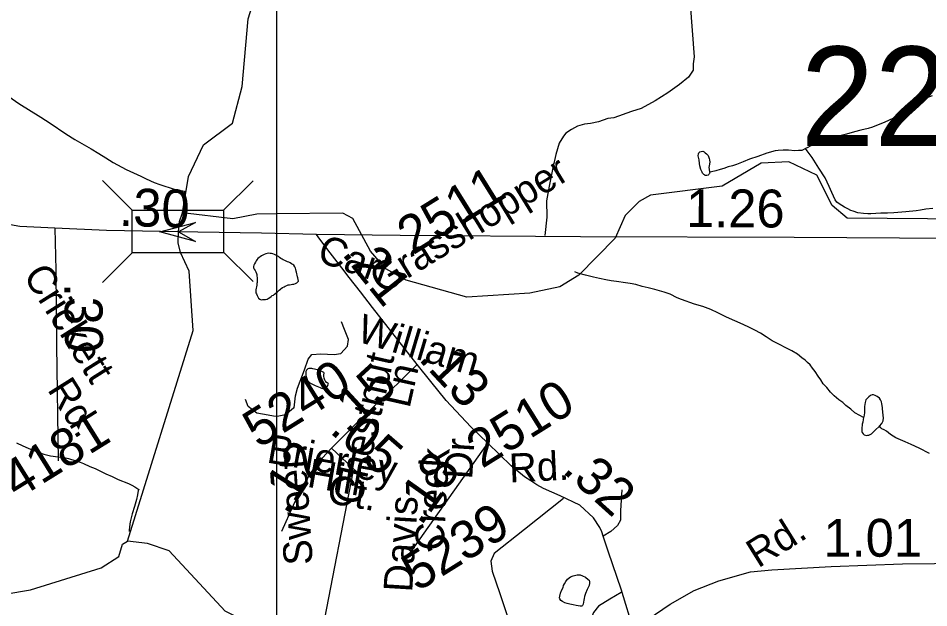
# Model space of a CAD drawing. Extents: x 2001466 to 31450019, y -30647475 to 847247.
# Drawn here: x 2156218 to 2162232, y 721748 to 725642 of the extents above; entities that cross this region are included whole.
import ezdxf

# ---------------------------------------------------------------- set-up
doc = ezdxf.new("R2010")
doc.units = 0
for name, color, linetype in [('Exist Hydrographic Creek Single Shore', 7, 'Continuous'), ('Exist Hydrographic Misc Water Feature', 7, 'Continuous'), ('Exist Road Non-System Type 51', 7, 'Continuous'), ('Exist Road Secondary Mileage Hundredths English Label', 7, 'Continuous'), ('Exist Road Secondary Structure Standard Bridge Attributed CELL', 7, 'Continuous'), ('Exist Road Secondary Structure Standard Bridge CELL', 7, 'Continuous'), ('Exist Road Secondary Structure Standard Bridge Number Label', 7, 'Continuous'), ('Exist Road Secondary Type 51 Attributed', 7, 'Continuous'), ('Exist Road Secondary Type 51 Label', 7, 'Continuous'), ('Exist Road Secondary Type 51 Number Label', 7, 'Continuous'), ('Map Preparation Inset Cut Line', 7, 'Continuous')]:
    doc.layers.add(name, color=color, linetype=linetype)

msp = doc.modelspace()

# ---------------------------------------------------------------- linework, layer by layer
at = {"layer": 'Exist Hydrographic Creek Single Shore'}
for points in [[(2157303.1, 724355.7), (2157343.1, 724597.6), (2157442.2, 724805.5), (2157633.1, 724949.3), (2157698.1, 725190.6), (2157737.2, 725639.3), (2157860.1, 726033.7), (2157924.3, 726145.3)], [(2156940.2, 722188.2), (2157374.1, 723580.1), (2157347.2, 723971), (2157289.7, 724094.8), (2157273.6, 724157.9), (2157275.8, 724230.5), (2157282.4, 724298.7), (2157303.1, 724355.7)], [(2155958.2, 721810.2), (2156300, 721866.7), (2156766.1, 722011.4), (2156882.2, 722087.7), (2156907.2, 722169.2), (2156940.2, 722188.2)]]:
    msp.add_lwpolyline(points, dxfattribs=at)
at = {"layer": 'Exist Hydrographic Misc Water Feature'}
for points in [[(2156155.5, 725125.1), (2156223.3, 725079.5), (2156368.1, 724988.7), (2156430.2, 724948.9), (2156532.6, 724879.5), (2156592.6, 724842), (2156701.1, 724780.6), (2156750.9, 724748.7), (2156797.5, 724721), (2156845.7, 724689.3), (2156931.6, 724643.9), (2156980, 724620), (2157028.2, 724598.5), (2157063.8, 724580.5), (2157115.9, 724556.8), (2157154.1, 724543.3), (2157186.1, 724533.2), (2157216.2, 724523.4), (2157242.7, 724515.8), (2157264.6, 724509.6), (2157282.6, 724505.7), (2157316.5, 724500.1)], [(2162253.5, 725129.4), (2162219.3, 725115.5), (2162203.5, 725109.4), (2162165.3, 725095.3), (2162105.7, 725052.8), (2162075.9, 725028.5), (2162051.7, 725010.6), (2161993.9, 724980), (2161942.4, 724955.8), (2161860.4, 724923.6), (2161830.7, 724913.5), (2161782.7, 724902.9), (2161740.7, 724891), (2161688.6, 724876.5), (2161626.9, 724860.3), (2161572.9, 724845.8), (2161538.9, 724837.5), (2161502.8, 724825.5), (2161477.4, 724813.2), (2161463.4, 724805.1), (2161433.1, 724789), (2161417.3, 724780.9)], [(2160738.4, 724619.1), (2160734.7, 724625.3), (2160726.3, 724643.2), (2160720.5, 724667.2), (2160718.5, 724682.9), (2160714.4, 724707.1), (2160709.7, 724733), (2160709.9, 724747.1), (2160714, 724753), (2160719.9, 724758.9), (2160727.9, 724763), (2160739.8, 724763.3), (2160747.6, 724759.3), (2160755.6, 724753.2), (2160764, 724747.5), (2160773.9, 724735.4), (2160780, 724721.5), (2160782.1, 724715.5), (2160784.1, 724707.5), (2160786.2, 724691.4), (2160780.4, 724667.5), (2160778.4, 724655.6), (2160780.6, 724645.6), (2160784.5, 724625.5)], [(2161417.3, 724780.9), (2161401.5, 724773.1), (2161393.5, 724769), (2161371.4, 724768.7), (2161347.8, 724766.7), (2161305.3, 724770.2), (2161269.7, 724770.3), (2161237.5, 724767.9), (2161217.6, 724766.1), (2161161.6, 724751.4), (2161101.7, 724729.2), (2161048.2, 724711), (2161006, 724692.6), (2160962.1, 724676.5), (2160936, 724668.3), (2160906.3, 724660.2), (2160878.2, 724650.3), (2160854.4, 724642.1), (2160824.5, 724633.7), (2160796.8, 724627.7), (2160784.5, 724625.5)], [(2162257.6, 724385.7), (2162213.1, 724379.9), (2162177.6, 724373.4), (2162149.3, 724369.2), (2162079.4, 724362.7), (2161999.9, 724356.5), (2161959.5, 724354.1), (2161915.6, 724353.9), (2161850, 724349.6), (2161829.9, 724349.4), (2161800.1, 724351.5), (2161763.6, 724357), (2161731.7, 724367.1), (2161717.3, 724372.9), (2161697.8, 724382.7), (2161675.5, 724394.6), (2161657.6, 724404.6), (2161639.2, 724416.4), (2161623.4, 724426.5), (2161613.3, 724442.2), (2161591.2, 724490.1), (2161572.9, 724531.8), (2161546.7, 724587.7), (2161506.3, 724651.4), (2161461.8, 724721.4), (2161441.3, 724749.3), (2161427.8, 724767.1), (2161417.3, 724780.9)], [(2163018.1, 724311.1), (2161693.1, 724321.7), (2161593, 724405.7), (2161492.2, 724604.6), (2161308, 724693.7), (2161125.1, 724684.3), (2160867.2, 724532.1), (2160393.1, 724472.9), (2160318, 724431.8), (2160227.2, 724338.5), (2160161.2, 724189.1), (2159921, 723944.6), (2159796.2, 723868.4), (2159597.1, 723826.6), (2159180.2, 723799), (2158780.1, 723912.2), (2158646, 723987.1), (2158545.1, 724104), (2158428.1, 724319.6), (2158361.2, 724353.8), (2157924.3, 724350)], [(2160784.5, 724625.5), (2160784.7, 724621.4), (2160784.5, 724617.4), (2160780.8, 724613.5), (2160778.4, 724609.4), (2160774.9, 724605.5), (2160766.9, 724603.4), (2160762.6, 724603.3), (2160754.4, 724603.3), (2160750.9, 724607.5), (2160746.6, 724609.3), (2160738.4, 724619.1)], [(2157316.5, 724500.1), (2157310.7, 724449.9), (2157308.9, 724418.1)], [(2157924.3, 724350), (2157794, 724348.9), (2157636.1, 724316.1), (2157303.1, 724355.7)], [(2158069.2, 723906.4), (2158067.6, 723916.4), (2158065.3, 723926.5), (2158063.3, 723934.5), (2158061.6, 723944.5), (2158059, 723954.6), (2158055.3, 723964.5), (2158053, 723972.5), (2158051.4, 723982.5), (2158048.7, 723992.3), (2158045, 724000.2), (2158039.1, 724010.4), (2158031.1, 724016), (2158022.9, 724020.1), (2158014.9, 724026.2), (2158004.8, 724030.1), (2157996.6, 724034.2), (2157986.8, 724038.1), (2157978.4, 724041.8), (2157968.3, 724045.8), (2157960.5, 724051.8), (2157952.7, 724055.9), (2157944.7, 724061.6), (2157936.3, 724067.7), (2157928.5, 724071.7), (2157918.9, 724077.6), (2157910.7, 724081.7), (2157900.7, 724085.7), (2157890.8, 724087.6), (2157882.6, 724089.2), (2157872.4, 724089.5), (2157862.7, 724087.3), (2157852.7, 724085.2), (2157842.6, 724081), (2157834.6, 724076.9), (2157824.6, 724073.2), (2157816.4, 724067.2), (2157808.6, 724061.1), (2157800.8, 724054.9), (2157794.9, 724046.9), (2157788.7, 724038.9), (2157784.8, 724031), (2157779.1, 724020.9), (2157775.2, 724010.9), (2157772.9, 724002.7), (2157772.9, 723992.6), (2157777.2, 723984.7), (2157783.2, 723974.8), (2157787.1, 723966.9), (2157791.4, 723957), (2157793.4, 723948.9), (2157793.4, 723938.8), (2157795.5, 723928.7), (2157795.7, 723919), (2157795.7, 723906.8), (2157795.7, 723897.1), (2157793.6, 723888.9), (2157793.6, 723878.8), (2157792, 723868.9), (2157789.9, 723859), (2157787.7, 723848.8), (2157787.9, 723839), (2157787.9, 723828.9), (2157792, 723821), (2157796.3, 723811), (2157800.2, 723801.1), (2157805.9, 723792.9), (2157813.9, 723787.2), (2157822.3, 723783.2), (2157832, 723783.3), (2157842.2, 723783.4), (2157851.9, 723785.2), (2157862.1, 723787.3), (2157869.9, 723791.4), (2157880.4, 723797.5), (2157888.2, 723803.6), (2157896.4, 723809.7), (2157904.4, 723813.7), (2157911.9, 723819.4), (2157919.9, 723825.5), (2157928.1, 723831.7), (2157933.7, 723837.6), (2157941.9, 723845.7), (2157949.7, 723851.9), (2157955.8, 723857.8), (2157963.6, 723864), (2157973.7, 723868.1), (2157981.5, 723871.8), (2157991.5, 723876), (2158001.5, 723880.1), (2158009.5, 723882.2), (2158019.8, 723884.3), (2158029.4, 723884.5), (2158039.5, 723886.1), (2158049.5, 723890.3), (2158057.5, 723894.4), (2158065.3, 723900.5), (2158069.2, 723906.4)], [(2161801.2, 723005.8), (2161777.2, 723017.5), (2161743.1, 723035.3), (2161717.1, 723059.1), (2161684.7, 723085.1), (2161664.8, 723103.1), (2161638.6, 723120.9), (2161606.6, 723148.8), (2161582.4, 723172.4), (2161558.6, 723202.3), (2161534, 723228.3), (2161517.8, 723253.9), (2161501.8, 723277.9), (2161481.3, 723308.1), (2161463.9, 723329.8), (2161447.4, 723351.8), (2161431.5, 723367.6), (2161415.3, 723383.4), (2161393.3, 723399.3), (2161365, 723423.1), (2161326.9, 723445), (2161288.5, 723464.6), (2161246.7, 723486.3), (2161196.7, 723512.2), (2161158.3, 723537.9), (2161120.4, 723561.9), (2161082.5, 723581.4), (2161038, 723603.1), (2160986.3, 723627.2), (2160950.2, 723642.7), (2160915.7, 723658.5), (2160892, 723670.2), (2160838, 723696.2), (2160791.9, 723717.8), (2160739.4, 723737.5), (2160685.1, 723753.4), (2160599.4, 723784.6), (2160569.4, 723796.4), (2160522.9, 723820.5), (2160485.3, 723831.9), (2160422.8, 723849.8), (2160378.9, 723861.4), (2160338.9, 723871.1), (2160297.1, 723883.1), (2160258.8, 723890.9), (2160228.8, 723894.6), (2160168.9, 723902.4), (2160135.1, 723908), (2160098.6, 723913.9), (2160056.4, 723923.5), (2160018.6, 723931.3), (2159964.5, 723945.1), (2159914.9, 723958.7), (2159894.4, 723966.7)], [(2158157.2, 723227.1), (2158179.3, 723217.2), (2158201.1, 723207.5), (2158213.2, 723203.6), (2158221.4, 723199.5), (2158229.2, 723197.5), (2158237.4, 723195.5), (2158241.7, 723195.6), (2158245.4, 723195.5), (2158251.3, 723199.9), (2158255.2, 723203.7), (2158259.3, 723209.6), (2158265, 723221.7), (2158267.1, 723225.9), (2158265.2, 723229.8), (2158258.9, 723233.6), (2158255.2, 723235.8), (2158248.8, 723241.6), (2158245.2, 723247.8), (2158243.3, 723251.8), (2158239.4, 723263.7), (2158236.9, 723277.5), (2158236.9, 723287.6), (2158238.6, 723297.5), (2158236.7, 723301.8), (2158227.1, 723307.4), (2158194.7, 723319.6), (2158164.6, 723325.3), (2158156.8, 723329), (2158144.9, 723329.1), (2158136.7, 723329.1), (2158130.5, 723326.9), (2158126.8, 723322.9), (2158122.9, 723317), (2158118.8, 723308.7), (2158116.8, 723290.8), (2158116.8, 723283.1), (2158121.3, 723269), (2158129.1, 723249.2), (2158135.2, 723243), (2158145.1, 723232.9), (2158157.2, 723227.1)], [(2161905.5, 722948.3), (2161921.3, 722964.5), (2161929.5, 722982.4), (2161931.6, 723002.3), (2161931.2, 723018.6), (2161929.3, 723042.5), (2161925, 723062.6), (2161925, 723070.2), (2161920.9, 723094.4), (2161918.7, 723108.5), (2161912.5, 723122.5), (2161906.4, 723132.3), (2161890.6, 723144), (2161878.5, 723150.3), (2161866.4, 723154.2), (2161858.2, 723154.2), (2161846.5, 723149.9), (2161836.6, 723142), (2161828.4, 723133.9), (2161816.7, 723121.9), (2161810.8, 723103.8), (2161806.9, 723078), (2161806.9, 723055.6), (2161807.1, 723035.8), (2161803.6, 723009.9), (2161801.2, 723005.8)], [(2161801.2, 723005.8), (2161799.3, 722991.9), (2161795.4, 722973.8), (2161791.5, 722959.8), (2161791.3, 722951.7), (2161789.5, 722937.8), (2161789.7, 722921.6), (2161789.9, 722911.8), (2161791.7, 722905.8), (2161798.1, 722897.6), (2161805.7, 722889.9), (2161813.9, 722887.9), (2161822.1, 722885.8), (2161830.1, 722887.9), (2161836, 722888.2), (2161843.8, 722891.9), (2161853.9, 722898.1), (2161877.9, 722922), (2161905.5, 722948.3)], [(2162236.5, 722766.4), (2162168.4, 722801.8), (2162116.3, 722825.6), (2162076.3, 722843.4), (2162044.2, 722857.1), (2162013.8, 722871), (2161979.6, 722892.9), (2161951.7, 722914.5), (2161937.3, 722922.8), (2161921.7, 722930.4), (2161915.6, 722936.6), (2161905.5, 722948.3)], [(2156208, 722838.4), (2156248.1, 722818.5), (2156284.2, 722802.9), (2156332.2, 722783.1), (2156388.4, 722763.2), (2156432.5, 722751.7), (2156482.5, 722745.7), (2156522.7, 722740.1), (2156550.6, 722734.2), (2156598.6, 722718.4), (2156626.7, 722710.9), (2156648.8, 722700.7), (2156690.9, 722680.9), (2156726.9, 722667.4), (2156760.8, 722651.3), (2156796.9, 722633.7), (2156839.1, 722615.9), (2156873.1, 722598.3), (2156900.8, 722586.3), (2156925.4, 722578.6), (2156951.1, 722566.6), (2156969.3, 722558.5), (2156989.4, 722546.9), (2157014.6, 722530.3), (2157013.8, 722527.1)], [(2157013.8, 722527.1), (2157011.4, 722523), (2157005.6, 722493), (2156999.7, 722463.1), (2156986.1, 722416.9), (2156970.5, 722369), (2156958.4, 722314.8), (2156952.7, 722282.8), (2156951.3, 722258.7), (2156951.1, 722252.6)], [(2157924.3, 721585.8), (2157868.1, 721585.3), (2157584.1, 721725.6), (2157215.2, 722123.5), (2157073.1, 722172.4), (2156940.2, 722188.2)], [(2159826.1, 721907.1), (2159834.3, 721920.9), (2159845.8, 721937), (2159865.7, 721951.4), (2159883.9, 721959.2), (2159909.8, 721965.4), (2159929.7, 721965.7), (2159945.6, 721959.6), (2159964.1, 721949.9), (2159981.7, 721935.9), (2159989.5, 721929.8), (2159991.8, 721919.7), (2159991.8, 721910), (2159988.3, 721896), (2159976.2, 721869.8), (2159964.3, 721842), (2159958.4, 721821.8), (2159956.5, 721809.9), (2159952.8, 721797.9), (2159950.8, 721785.6), (2159948.7, 721771.7), (2159945, 721763.8), (2159940.9, 721759.5), (2159929, 721759.7), (2159902.8, 721763.6), (2159883.1, 721767.4), (2159860.8, 721771.2), (2159843.1, 721777.2), (2159827.1, 721781.2), (2159812.8, 721789.1), (2159800.9, 721796.9), (2159794.5, 721806.8), (2159792.5, 721812.8), (2159794.5, 721824.7), (2159800.3, 721844.8), (2159806.4, 721863), (2159816.1, 721881), (2159820.2, 721895), (2159826.1, 721907.1)]]:
    msp.add_lwpolyline(points, dxfattribs=at)
at = {"layer": 'Exist Road Non-System Type 51'}
msp.add_line((2159818.5, 722470.1), (2159560.9, 722264), dxfattribs=at)
for points in [[(2160630.3, 726085.4), (2160682.2, 725388), (2160676.4, 725339.9), (2160676.8, 725299.9), (2160645, 725251.8), (2160585.2, 725203.4), (2160507.5, 725149), (2160423.9, 725096.5), (2160332.2, 725046.2), (2160268.4, 725025.7), (2160152.6, 724985.1), (2160112.7, 724978.9), (2160050.9, 724958.6), (2159998.8, 724946.2), (2159957, 724942.1), (2159910.9, 724929.8), (2159873.1, 724907.6), (2159835.4, 724883.4), (2159819.4, 724863.3), (2159791.6, 724817.1), (2159768.1, 724743), (2159748.5, 724655), (2159725.2, 724532.9), (2159707.9, 724436.8), (2159708.5, 724328.8), (2159695.2, 724206.7)], [(2158040.8, 723069.2), (2158049, 723148.4), (2158062.5, 723198.8), (2158109.7, 723320.2), (2158133.3, 723391), (2158156.9, 723421.3), (2158217.5, 723424.7), (2158305.1, 723421.3), (2158348.9, 723428.1), (2158392.7, 723475.3), (2158399.4, 723519.1), (2158372.5, 723586.5), (2158352.3, 723637.1)], [(2157869.8, 723020.3), (2157794, 723033), (2157737.9, 723077.5), (2157719.9, 723124)], [(2158040.8, 723069.2), (2158037.2, 723066.4), (2157983.3, 723022.6), (2157929.4, 723012.5), (2157903.3, 723014.4), (2157869.8, 723020.3)], [(2160205.4, 722527.3), (2160195.3, 722390.8), (2160195.3, 722326.8), (2160176.8, 722291.4), (2160131.3, 722252.6), (2160081, 722221.6)], [(2159560.9, 722264), (2159362.1, 722105.5), (2159338.5, 722055), (2159348.6, 721990.9), (2159399.2, 721842.6), (2159456.4, 721670.7), (2159496.9, 721610), (2159513.7, 721522.3), (2159544, 721424.6)], [(2160200.7, 721849.6), (2160124.9, 721805), (2160050.7, 721757.8), (2160017.1, 721717.3), (2159996.8, 721666.8), (2160000.2, 721622.9), (2160010.3, 721592.6), (2160060.9, 721548.8), (2160097.9, 721521.8), (2160135, 721515.1), (2160204.6, 721503.9)]]:
    msp.add_lwpolyline(points, dxfattribs=at)
at = {"layer": 'Exist Road Secondary Structure Standard Bridge Attributed CELL'}
msp.add_lwpolyline([(2157389.4, 724167.4), (2157153.9, 724230.5), (2157389.4, 724293.6), (2157275.8, 724230.5)], close=True, dxfattribs=at)
at = {"layer": 'Exist Road Secondary Structure Standard Bridge CELL'}
for p, q in [((2156775, 724570), (2156970.2, 724374.8)), ((2157574.6, 724373.5), (2157769.8, 724568.7)), ((2156775, 723897.3), (2156970.2, 724092.5)), ((2157574.6, 724097.5), (2157769.8, 723902.4))]:
    msp.add_line(p, q, dxfattribs=at)
msp.add_lwpolyline([(2156970.2, 724374.8), (2157574.6, 724374.8), (2157574.6, 724092.5), (2156970.2, 724092.5)], close=True, dxfattribs=at)
at = {"layer": 'Exist Road Secondary Type 51 Attributed'}
msp.add_line((2158771.1, 722060.3), (2159320.4, 722834.3), dxfattribs=at)
for points in [[(2156460.1, 724255), (2156229.9, 724267.6), (2156079.2, 724292.7), (2155932.7, 724338.8), (2155539.2, 724462.4), (2155195.5, 724580.7)], [(2157275.8, 724230.5), (2156802.2, 724240.4), (2156460.1, 724255)], [(2156460.1, 724255), (2156467.4, 723978.6), (2156471.6, 723480.1), (2156483.1, 722717.8)], [(2158187.7, 724213.1), (2157825.6, 724221.5), (2157405.5, 724228.3), (2157275.8, 724230.5)], [(2164795.1, 723935.6), (2164748, 723933.6), (2164655.9, 723987), (2164404.2, 724127.3), (2164299.6, 724158.7), (2164230.5, 724169.2), (2164054.7, 724169.2), (2162733.2, 724185.9), (2161342.5, 724194.3), (2159930.9, 724198.5), (2158741.2, 724206.9), (2158187.7, 724213.1)], [(2158852.1, 723354.6), (2158558.1, 723730.7), (2158478.7, 723834.1), (2158404.6, 723930), (2158354.4, 723993), (2158277.4, 724093.4), (2158209.7, 724183.2), (2158187.7, 724213.1)], [(2158286.4, 722801.4), (2158289.3, 722804.4), (2158462.6, 722977.7), (2158663.8, 723169.7), (2158852.1, 723354.6)], [(2159320.4, 722834.3), (2159208.3, 722943.6), (2159045.3, 723118.1), (2158942.4, 723243), (2158852.1, 723354.6)], [(2160286.7, 721589), (2160200, 721871.6), (2160116.7, 722114.8), (2160081.1, 722221.5), (2160073, 722250.6), (2160060, 722278.9), (2160018.3, 722343), (2159926.4, 722425.8), (2159796.7, 722486.6), (2159687.6, 722536.5), (2159644.2, 722560.3), (2159603.3, 722585.8), (2159562.9, 722613.1), (2159474.2, 722686.4), (2159320.4, 722834.3)], [(2157958.5, 722254.5), (2158035.9, 722426.1), (2158083.8, 722529.3), (2158151.9, 722642.6), (2158225.1, 722736.7), (2158286.4, 722801.4)], [(2158286.4, 722801.4), (2158458.7, 722641.5)], [(2160286.7, 721589), (2160378.8, 721672.8), (2160523.2, 721771.2), (2160682.2, 721861.3), (2160845.5, 721926.2), (2161054.8, 721984.9), (2161194.4, 721998.5), (2161587.9, 722021.5), (2162058.8, 722038.3), (2162481.5, 722042.4), (2163008.4, 722054), (2163418, 722057.1)]]:
    msp.add_lwpolyline(points, dxfattribs=at)
at = {"layer": 'Exist Road Secondary Type 51 Number Label'}
msp.add_line((2158428.6, 722643.3), (2158151.5, 721219.7), dxfattribs=at)
at = {"layer": 'Map Preparation Inset Cut Line'}
for p, q in [((2157924.3, 726145.3), (2157924.3, 724350)), ((2157924.3, 724350), (2157924.3, 724247.6)), ((2157924.3, 724247.6), (2157924.3, 723076.6)), ((2157924.3, 723076.6), (2157924.3, 721585.8))]:
    msp.add_line(p, q, dxfattribs=at)

# ---------------------------------------------------------------- texts
at = {"layer": 'Exist Road Secondary Mileage Hundredths English Label'}
for s, rotation, p in [('.30', 358.51506, (2156882.6, 724270.6)), ('1.26', 359.67584, (2160628.3, 724263.2)), ('.21', 308.42702, (2158349.8, 724086.7)), ('.30', 270.89872, (2156522.4, 723893.4)), ('.13', 313.04176, (2158854.8, 723390.4)), ('.15', 42.66173, (2158393.2, 722884.2)), ('.05', 319.01076, (2158267.9, 722909.7)), ('.12', 57.5241, (2157996.5, 722350.8)), ('.18', 54.6376, (2158878, 722282.3)), ('.32', 317.99571, (2159804.8, 722648.4)), ('1.01', 0.02, (2161536.2, 722085.3))]:
    msp.add_text(s, height=250, rotation=rotation, dxfattribs=at).set_placement(p)
at = {"layer": 'Exist Road Secondary Structure Standard Bridge Number Label'}
msp.add_text('229', height=656.17, dxfattribs=at).set_placement((2161384.8, 724798.8))
at = {"layer": 'Exist Road Secondary Type 51 Label'}
for s, rotation, p in [('Grasshopper', 31.58044, (2158617, 723814.6)), ('Carl', 340.66433, (2158183.3, 724039.3)), ('Crickett', 302.14779, (2156246.7, 723943.7)), ('William', 343.37834, (2158446.1, 723509.7)), ('Chestnut', 77.28271, (2158480, 722416.7)), ('Ln', 77.28301, (2158802, 723060.6)), ('Rd.', 302.14779, (2156407, 723190.1)), ('Brierley', 350.11122, (2157853.8, 722708.7)), ('Dr', 86.50934, (2159215.9, 722593)), ('Creek', 86.50934, (2159026, 722120.8)), ('Rd.', 2.73689, (2159464, 722575.8)), ('Sweet', 93.60416, (2158164, 722035.4)), ('Hill', 350.11122, (2158120.1, 722548.2)), ('Ct.', 350.11122, (2158250, 722442.6)), ('Davis', 86.50934, (2158819.9, 721847.5)), ('Rd.', 31.91803, (2161104.6, 722006.7))]:
    msp.add_text(s, height=190, rotation=rotation, dxfattribs=at).set_placement(p)
at = {"layer": 'Exist Road Secondary Type 51 Number Label'}
for s, p in [('2511', (2158824, 724074.3)), ('5240', (2157805.7, 722796.7)), ('2510', (2159281.4, 722664.1)), ('4181', (2156212.2, 722460.4)), ('5239', (2158853.8, 721850.6))]:
    msp.add_text(s, height=250, rotation=31.91803, dxfattribs=at).set_placement(p)

doc.saveas('drawing.dxf')
